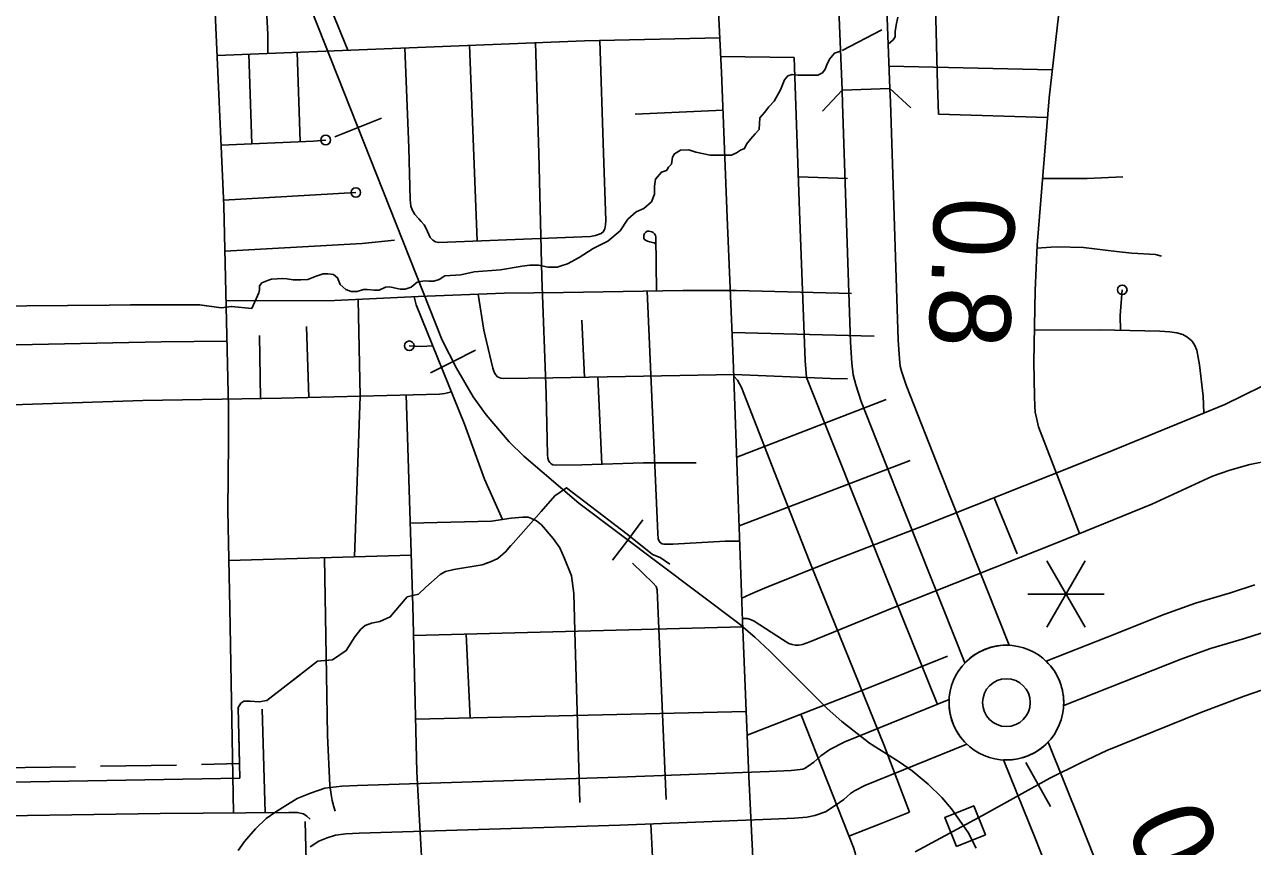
# Model space of a CAD drawing. Extents: x 1084508 to 1142749, y 1057638 to 1093403.
# Drawn here: x 1138567 to 1140583, y 1089744 to 1091093 of the extents above; entities that cross this region are included whole.
import ezdxf

# ---------------------------------------------------------------- set-up
doc = ezdxf.new("R2010")
doc.units = 0
for name, color, linetype in [('Level 10', 7, 'Continuous'), ('Level 15', 7, 'Continuous'), ('Level 24', 7, 'Continuous'), ('Level 33', 7, 'Continuous'), ('Level 34', 7, 'Continuous'), ('Level 35', 7, 'Continuous'), ('Level 37', 7, 'Continuous'), ('Level 40', 7, 'Continuous'), ('Level 43', 7, 'Continuous'), ('Level 48', 7, 'Continuous')]:
    doc.layers.add(name, color=color, linetype=linetype)

msp = doc.modelspace()

# ---------------------------------------------------------------- linework, layer by layer
at = {"layer": 'Level 10'}
msp.add_line((1139909.3, 1090985), (1139987.8, 1090988), dxfattribs=at)
for points in [[(1139903.1, 1091144.8), (1139909.3, 1090985)], [(1139981.5, 1091147.8), (1139987.8, 1090988)], [(1140110.9, 1090045.2), (1139998.1, 1090329), (1139940.8, 1090474.2), (1139931.7, 1090501.4), (1139927.4, 1090518), (1139925.2, 1090536.9), (1139922.9, 1090571.7), (1139910.2, 1090962.6), (1139909.3, 1090985)], [(1139987.8, 1090988), (1139988.6, 1090965.4), (1140001.3, 1090575.5), (1140003.4, 1090544), (1140004.7, 1090532.5), (1140007, 1090523.8), (1140014.6, 1090501.2), (1140071, 1090357.9), (1140183.8, 1090074.3)], [(1140612.9, 1088580.2), (1140598.2, 1088819.3), (1140589.6, 1088952.1), (1140586.5, 1088992.3), (1140583.3, 1089024.7), (1140578.3, 1089057.1), (1140569.7, 1089095.1), (1140560.4, 1089127.9), (1140549.5, 1089157.7), (1140446.4, 1089417.5), (1140420.9, 1089483), (1140413.8, 1089497.3), (1140300.2, 1089784.3), (1140247.5, 1089915.3)], [(1140174.5, 1089886.4), (1140227.3, 1089755.2), (1140342, 1089465.3), (1140349.1, 1089451.2), (1140373.3, 1089388.8), (1140476.2, 1089129.8), (1140485.7, 1089103.7), (1140493.6, 1089075.6), (1140501.2, 1089042.5), (1140505.4, 1089015), (1140508.3, 1088985.5), (1140511.3, 1088946.5), (1140519.9, 1088814.3), (1140534.6, 1088575.3)]]:
    msp.add_lwpolyline(points, dxfattribs=at)
for centre, start, end in [((1140179.1, 1089980.2), 87.1305, 136.3783), ((1140179.5, 1089980.4), 266.9871, 316.2342)]:
    msp.add_arc(centre, 94.2, start, end, dxfattribs=at)
at = {"layer": 'Level 15'}
for points in [[(1140244.2, 1090048.2), (1140344.3, 1090087.7), (1140439.4, 1090125.5), (1140489.7, 1090143.4), (1140546.7, 1090160.3), (1140587, 1090173.4)], [(1140609.2, 1090098.1), (1140570, 1090085.4), (1140514.1, 1090068.8), (1140467, 1090052), (1140373.1, 1090014.8), (1140273.1, 1089975.2)], [(1138917.8, 1089737.6), (1138928.6, 1089752.2), (1138946.4, 1089773.2), (1138964.2, 1089790.3), (1138979.7, 1089800.8), (1138994.5, 1089810.3), (1139014.9, 1089822.8), (1139036.9, 1089831.8), (1139060.3, 1089839.6), (1139088, 1089843), (1139113.9, 1089844.2), (1139541.9, 1089857.7), (1139789.9, 1089867.2), (1139825.7, 1089868.8), (1139840.3, 1089870.2), (1139844.9, 1089871.1), (1139847.7, 1089872), (1139853.9, 1089876.1), (1139863.2, 1089882.7), (1139874.6, 1089893), (1139889.5, 1089903.2), (1139913.9, 1089915.7), (1140085, 1089985.2)], [(1140113.9, 1089912.2), (1139946.7, 1089844.3), (1139929.7, 1089835.6), (1139923.3, 1089831.2), (1139912.4, 1089821.4), (1139898.1, 1089811.2), (1139882, 1089800.7), (1139864.7, 1089794.9), (1139851.4, 1089792.4), (1139831.3, 1089790.5), (1139793.2, 1089788.8), (1139544.6, 1089779.3), (1139116.9, 1089765.8), (1139094.7, 1089764.8), (1139077.7, 1089762.7), (1139064.1, 1089758.1), (1139050.4, 1089752.6), (1139036.1, 1089743.8)]]:
    msp.add_lwpolyline(points, dxfattribs=at)
for centre, radius, start, end in [((1140178.9, 1089980.2), 94.3, 356.9883, 46.1589), ((1140179, 1089980.2), 94.1, 176.9401, 226.2279)]:
    msp.add_arc(centre, radius, start, end, dxfattribs=at)
at = {"layer": 'Level 24'}
for radius, start, end in [(94.2, 90, 270), (94.2, 270, 90), (39.2, 90, 270), (39.2, 270, 90)]:
    msp.add_arc((1140179.1, 1089980.2), radius, start, end, dxfattribs=at)
at = {"layer": 'Level 33'}
for points in [[(1139673.5, 1091914.3), (1139675.5, 1091858), (1139680.5, 1091623.6), (1139681.8, 1091574.6), (1139684.4, 1091528.2), (1139689.7, 1091466), (1139694.7, 1091417.6), (1139695.3, 1091396.4), (1139700.6, 1091237.4), (1139711.6, 1091013.9), (1139720.8, 1090776.1), (1139730.8, 1090544.1), (1139739, 1090313.7), (1139746, 1090114.3), (1139756.2, 1089858.7), (1139766.5, 1089647.2)], [(1138821.6, 1091451.1), (1138867.6, 1091378.1), (1138867.8, 1091372.3), (1138879.8, 1091124.5), (1138894.4, 1090795.5), (1138902, 1090464.6), (1138902, 1090407.7), (1138901.1, 1090295.3), (1138904.4, 1090135.6), (1138910.4, 1089799.1)], [(1139041.5, 1091250.8), (1139042.4, 1091199.2), (1139042.8, 1091191), (1139044.5, 1091182.8), (1139097.9, 1091050.7)], [(1140277.5, 1091221.8), (1140249, 1090972.5), (1140229.4, 1090730.9), (1140226.2, 1090656.2), (1140224.1, 1090538.7), (1140225.1, 1090482.6), (1140225.7, 1090467.2), (1140226.2, 1090456.6), (1140228.3, 1090447.6), (1140232, 1090432.8), (1140268, 1090339.1), (1140299.2, 1090257.7)], [(1140067.4, 1090945.9), (1140066, 1090993.6), (1140061.8, 1091168.1)], [(1138966.7, 1091045.5), (1138966.6, 1091076.4), (1138964.5, 1091117.7), (1138962.3, 1091156.9)], [(1139708.8, 1091070.7), (1139486.8, 1091066.3), (1138883.4, 1091042.2)], [(1139191.7, 1091054.5), (1139198, 1090890.5), (1139200.3, 1090805.8), (1139201.4, 1090794.9), (1139203.4, 1090788.9), (1139208, 1090780.9), (1139214.6, 1090773.8), (1139218.3, 1090769.7), (1139223.1, 1090764), (1139226.9, 1090758), (1139233.4, 1090743.4), (1139237.4, 1090739.1), (1139241.7, 1090736.3), (1139247.2, 1090735.1), (1139317.2, 1090738), (1139496.3, 1090745.1), (1139504.6, 1090746.6), (1139513.7, 1090749.7), (1139517.2, 1090752.6), (1139519.7, 1090757.4), (1139521.2, 1090764.3), (1139521.7, 1090771.2), (1139517.5, 1090881.9), (1139511.8, 1091066.8)], [(1139297.7, 1091058.7), (1139310.3, 1090737.7)], [(1139669.6, 1090373.7), (1139583.5, 1090373.7), (1139482, 1090370.5), (1139438.2, 1090370), (1139434.8, 1090370.5), (1139431.9, 1090372), (1139429.6, 1090374.3), (1139427.6, 1090377.7), (1139426.2, 1090381.1), (1139425.9, 1090386.6), (1139423.6, 1090486.7), (1139416.5, 1090678.5), (1139411.6, 1090881.1), (1139406.1, 1091063)], [(1138935.5, 1091044.2), (1138940.4, 1090897.3)], [(1139014.8, 1091047.4), (1139019.7, 1090900.7)], [(1139710.3, 1091040.3), (1139830.5, 1091038.7)], [(1140065.7, 1089977.3), (1139979.4, 1090191.7), (1139850.7, 1090513.8), (1139848.5, 1090541), (1139839.7, 1090786.3), (1139830.5, 1091038.7)], [(1140254.2, 1091018.3), (1139986.8, 1091024.3)], [(1139714, 1090952.2), (1139569.9, 1090945.9)], [(1140067.4, 1090945.9), (1140246.3, 1090940)], [(1139061.7, 1090903.3), (1139041.5, 1090901.6), (1138890, 1090895.1)], [(1139918.3, 1090840.1), (1139837.6, 1090842.7)], [(1140238.2, 1090839.9), (1140311.6, 1090840), (1140370.1, 1090842.7)], [(1138894, 1090804.8), (1139111.2, 1090817.2)], [(1139174.5, 1090738.8), (1139121.6, 1090733.6), (1138896.2, 1090720.7)], [(1140433.7, 1090712.9), (1140424, 1090715.5), (1140384.9, 1090717.4), (1140359.6, 1090720.6), (1140305.4, 1090726.7), (1140262.5, 1090728), (1140252.5, 1090727.7), (1140229.2, 1090725.8)], [(1139924.7, 1090651.4), (1139736.2, 1090656.4), (1139647.9, 1090656.4), (1139452, 1090652.9), (1139354.7, 1090651.9), (1139214.1, 1090646.3), (1139076.2, 1090640), (1138898, 1090639.3)], [(1139741.4, 1090245), (1139717.7, 1090245), (1139631.3, 1090240.4), (1139617, 1090240.2), (1139614.2, 1090240.7), (1139611.4, 1090242.5), (1139608.9, 1090245.3), (1139607.3, 1090249), (1139607, 1090257.6), (1139589.5, 1090655.4)], [(1140369.2, 1090657.5), (1140366, 1090615.4), (1140366.3, 1090591)], [(1139109.1, 1090219.4), (1139118.5, 1090483), (1139115.2, 1090641.8)], [(1139207.1, 1090646), (1139210, 1090633), (1139289.8, 1090437.3), (1139322.5, 1090346.8), (1139351.9, 1090280.6)], [(1139918.3, 1090511.3), (1139890.2, 1090512.2), (1139732.1, 1090518.7), (1139434.8, 1090513.1), (1139353.7, 1090512.2), (1139349, 1090512.8), (1139343.9, 1090514.8), (1139340.4, 1090518.5), (1139338.3, 1090522.5), (1139336.2, 1090529.2), (1139325.8, 1090572.7), (1139321.2, 1090591.4), (1139312.2, 1090650.2)], [(1139033.9, 1090480.7), (1139030.1, 1090597.4)], [(1139486.4, 1090514.1), (1139482.2, 1090607.5)], [(1138952.8, 1090582.7), (1138954.5, 1090479)], [(1139728.9, 1090587.3), (1139961.9, 1090581.4)], [(1140503.1, 1090455.4), (1140502.3, 1090483.1), (1140496.2, 1090534.5), (1140491.4, 1090558.5), (1140487.8, 1090567.5), (1140483.3, 1090573.9), (1140475.3, 1090580.3), (1140468.6, 1090584.2), (1140458.7, 1090586.7), (1140447.4, 1090588.3), (1140431.1, 1090589.9), (1140332.7, 1090591.6), (1140225, 1090591.2)], [(1138527.4, 1090566.7), (1138791.6, 1090572.4), (1138899.5, 1090573.2)], [(1139237.4, 1090565.8), (1139218.6, 1090564.5), (1139198.9, 1090565.7)], [(1139744.7, 1090151.5), (1139759, 1090157.9), (1139781.9, 1090167.8), (1139888.2, 1090210.6), (1140041.5, 1090269.6), (1140294.8, 1090370.3), (1140356.2, 1090394.7), (1140537.4, 1090469.6), (1140628.9, 1090514.1), (1140703.1, 1090547), (1140711.5, 1090550.2), (1140721.1, 1090552.3), (1140750, 1090557.6), (1140767.7, 1090559), (1140808, 1090561.1), (1140958.1, 1090570.3)], [(1139515.1, 1090371.6), (1139508.6, 1090514.5)], [(1139731.8, 1090515.7), (1139737.5, 1090509.2), (1139744.4, 1090497.3), (1139807.4, 1090336.1), (1139856.5, 1090210.5), (1139978.5, 1089910), (1140020, 1089800.5)], [(1138480.7, 1090466.8), (1138761.7, 1090475.8), (1138989.2, 1090479.5), (1139248.6, 1090486.5), (1139257.5, 1090487.4), (1139268.2, 1090490.2)], [(1139221.7, 1089441.1), (1139221.5, 1089488.2), (1139218.5, 1089609.9), (1139219.3, 1089717.9), (1139211.5, 1089866.5), (1139204.6, 1090139.1), (1139193.9, 1090485)], [(1139736.5, 1090382.7), (1139981.8, 1090477.4)], [(1139740.5, 1090270), (1139756.2, 1090276), (1140021.1, 1090377.5)], [(1139745.8, 1090118.4), (1139753.7, 1090118.4), (1139759, 1090116.7), (1139765, 1090113.6), (1139811.3, 1090083.9), (1139821.8, 1090077.4), (1139827.4, 1090075.7), (1139832.2, 1090074.6), (1139838.2, 1090074.3), (1139844.4, 1090075.4), (1139856.3, 1090080), (1139994.5, 1090136.5), (1140261.8, 1090242.6), (1140417.6, 1090305.6), (1140517.6, 1090352), (1140545.6, 1090361.6), (1140578.4, 1090370.9), (1140612, 1090377.4)], [(1140159, 1090316.3), (1140196.7, 1090224.3)], [(1139200.4, 1090274.6), (1139334, 1090277.9), (1139366.3, 1090282.8), (1139385.1, 1090284.4), (1139394.1, 1090284.4), (1139399.8, 1090282.4), (1139408, 1090278.3), (1139416.2, 1090271.7), (1139435, 1090249.6), (1139446.1, 1090234.1), (1139453.8, 1090216.5), (1139465.3, 1090188), (1139469, 1090159.4), (1139471.4, 1090077.5), (1139478.8, 1089816.4)], [(1139202, 1090222), (1138902.8, 1090213.4)], [(1139077.4, 1089802.2), (1139074.9, 1089809.3), (1139072.4, 1089819.3), (1139070.6, 1089829.6), (1139068.7, 1089844.3), (1139064.6, 1089926.4), (1139063.4, 1089992.9), (1139059.9, 1090218)], [(1139620.4, 1089821.4), (1139606, 1090165.1), (1139604, 1090170.9), (1139599.5, 1090176.2), (1139565.5, 1090208.9)], [(1139746.4, 1090104.3), (1139205.8, 1090090.5)], [(1139292.1, 1090092.7), (1139298.6, 1089955.1)], [(1139753.5, 1089926.6), (1139954.2, 1090005.2), (1140082.4, 1090056.6)], [(1138962.3, 1089799.6), (1138957.6, 1089969.5)], [(1139752, 1089965.5), (1139209.3, 1089953)], [(1139841.7, 1089961.1), (1139928, 1089742.6), (1139931, 1089733.5), (1139931.7, 1089727.6), (1139931.3, 1089723.3), (1139929, 1089719.7), (1139925.4, 1089716.7), (1139918.3, 1089711.8), (1139854, 1089680), (1139849.4, 1089678.6), (1139844, 1089678.2), (1139831.7, 1089677.3), (1139765.2, 1089673.9), (1139696.4, 1089667.3), (1139602.4, 1089659.6)], [(1139036.4, 1089789.2), (1139030.7, 1089794), (1139025.1, 1089797.7), (1139015.1, 1089800), (1139001.1, 1089800), (1138790.2, 1089798), (1138426.5, 1089792.7), (1138080.4, 1089785.3)], [(1140020, 1089800.5), (1139970.6, 1089780.7), (1139920.6, 1089761.3)], [(1139034.5, 1089525.8), (1139028.2, 1089785)], [(1139595.6, 1089781.2), (1139600.2, 1089682.8), (1139607.5, 1089606.5), (1139607.8, 1089599.5), (1139606.6, 1089595), (1139603.4, 1089590.2), (1139599.2, 1089587.3), (1139591.9, 1089584.5), (1139491.5, 1089542.4), (1139247.4, 1089446.7), (1139223, 1089436.8)]]:
    msp.add_lwpolyline(points, dxfattribs=at)
for centre in [(1139061.7, 1090903.3), (1139111.2, 1090817.2), (1140369.2, 1090657.5), (1139198.9, 1090565.7)]:
    msp.add_circle(centre, 7.85, dxfattribs=at)
at = {"layer": 'Level 34'}
msp.add_lwpolyline([(1139604.8, 1090655.7), (1139603.7, 1090744.3), (1139603.2, 1090746.7), (1139601.7, 1090749.1), (1139599.4, 1090751.4), (1139596.8, 1090752.8), (1139592.7, 1090753.6), (1139589.5, 1090753.5), (1139587, 1090752.2), (1139585, 1090749.8), (1139583.9, 1090746.9), (1139583.7, 1090744.7), (1139583.8, 1090742.5), (1139584.7, 1090740.8), (1139586.5, 1090738.9), (1139589.9, 1090737.1), (1139594, 1090736.1), (1139598, 1090735.4), (1139601.1, 1090734.4), (1139603.1, 1090733.2), (1139603.8, 1090732.3)], dxfattribs=at)
at = {"layer": 'Level 35'}
for points in [[(1140001.1, 1091105), (1139998.1, 1091091.6), (1139996.4, 1091081.5), (1139996.4, 1091072.5), (1139993.3, 1091067.5), (1139984.9, 1091060.8)], [(1139906.8, 1091049.3), (1139896.8, 1091045.8), (1139888.8, 1091035.7), (1139884.3, 1091026.6), (1139881.5, 1091019.8), (1139877, 1091013.6), (1139869.6, 1091009.7), (1139862.9, 1091009.7), (1139851, 1091009.7), (1139836.9, 1091009.7), (1139827.3, 1091010.8), (1139820.5, 1091008.5), (1139814.9, 1091001.8), (1139808.1, 1090985.9), (1139797.9, 1090967.3), (1139788.9, 1090957.7), (1139782.1, 1090948.6), (1139774.2, 1090939.6), (1139773.6, 1090930.6), (1139773.1, 1090920.4), (1139766.9, 1090913.6), (1139759, 1090904.6), (1139752.7, 1090896.7), (1139749.4, 1090889.3), (1139742.6, 1090886.5), (1139735.8, 1090882.5), (1139727.9, 1090878.6), (1139720.6, 1090878.6), (1139710.4, 1090878.6), (1139692.9, 1090878.6), (1139669.2, 1090883.1), (1139657.9, 1090887.1), (1139644.3, 1090886.5), (1139634.1, 1090880.8), (1139630.8, 1090875.2), (1139629.6, 1090863.9), (1139624.5, 1090858.8), (1139622.3, 1090854.9), (1139621.2, 1090853.2), (1139612.7, 1090850.3), (1139603.1, 1090839), (1139601.4, 1090827.7), (1139601.4, 1090814.2), (1139596.3, 1090801.7), (1139583.9, 1090791), (1139571.5, 1090785.4), (1139557.9, 1090773.5), (1139544.9, 1090754.3), (1139524.6, 1090737.3)], [(1139524.6, 1090737.3), (1139500.9, 1090725.5), (1139477.7, 1090710.8), (1139458.5, 1090700), (1139448.3, 1090696.6), (1139441.6, 1090694.9), (1139426.9, 1090694.9), (1139411.1, 1090697.8), (1139396.9, 1090697.8), (1139384, 1090696.1), (1139348.9, 1090690.4), (1139305.5, 1090687), (1139283.4, 1090682), (1139257.4, 1090680.3), (1139247.8, 1090674.6), (1139239.4, 1090671.8), (1139230.9, 1090671.8), (1139225.3, 1090672.3), (1139220.7, 1090671.8), (1139211.7, 1090670.1), (1139202.1, 1090661.6), (1139191.9, 1090658.8), (1139184, 1090658.8), (1139173.9, 1090660.5), (1139167.1, 1090662.2), (1139159.7, 1090661.6), (1139149.6, 1090657.1), (1139141.1, 1090657.1), (1139129.8, 1090658.2), (1139123.6, 1090658.2), (1139113.4, 1090654.8), (1139103.3, 1090654.8), (1139094.8, 1090658.2), (1139085.2, 1090666.1), (1139081.2, 1090677.4), (1139074.5, 1090682.5), (1139065.4, 1090683.6), (1139057.5, 1090683.6), (1139046.2, 1090679.7), (1139032.2, 1090674.5), (1139020.9, 1090673.9), (1139008.4, 1090674), (1138997.7, 1090675.7), (1138991.4, 1090676.3), (1138972.8, 1090675.2), (1138967.7, 1090673.5), (1138957.1, 1090669), (1138953, 1090663.9), (1138953, 1090657.7), (1138952.1, 1090652.5)]]:
    msp.add_lwpolyline(points, dxfattribs=at)
at = {"layer": 'Level 37'}
for points in [[(1139877.4, 1090950.4), (1139909.3, 1090985)], [(1139987.8, 1090988), (1140022.3, 1090956)]]:
    msp.add_lwpolyline(points, dxfattribs=at)
at = {"layer": 'Level 40'}
for p, q in [((1139115, 1090923.7), (1139153.5, 1090939)), ((1139115, 1090923.7), (1139076.5, 1090908.5)), ((1139270.8, 1090540), (1139307.7, 1090558.7)), ((1139270.8, 1090540), (1139233.8, 1090521.2)), ((1139557.5, 1090247), (1139582.4, 1090280.1)), ((1139557.5, 1090247), (1139532.6, 1090213.9)), ((1140231.4, 1089845.7), (1140211.2, 1089881.9)), ((1140231.4, 1089845.7), (1140251.6, 1089809.5))]:
    msp.add_line(p, q, dxfattribs=at)
for points in [[(1138545, 1092368.8), (1138769.2, 1091795.4), (1139016.7, 1091172.3), (1139253.1, 1090574.9), (1139276.5, 1090528.7), (1139304, 1090481.8), (1139325, 1090452.2), (1139362.9, 1090407.9), (1139386.9, 1090384.7), (1139477.1, 1090307.3), (1139740, 1090110), (1139766.2, 1090087.3), (1139790.7, 1090064.5), (1139816.5, 1090038.7), (1139884.7, 1089970.5), (1139909.2, 1089949.4), (1139954.3, 1089913.7), (1140003.3, 1089882.8), (1140024.3, 1089868.2), (1140050.5, 1089846.2), (1140073.3, 1089824.3), (1140088.9, 1089806.1), (1140116.4, 1089767), (1140129.2, 1089741.2)], [(1138545, 1092368.8), (1138769.2, 1091795.4), (1139016.7, 1091172.3), (1139253.1, 1090574.9), (1139276.5, 1090528.7), (1139304, 1090481.8), (1139325, 1090452.2), (1139362.9, 1090407.9), (1139386.9, 1090384.7), (1139477.1, 1090307.3), (1139740, 1090110), (1139766.2, 1090087.3), (1139790.7, 1090064.5), (1139816.5, 1090038.7), (1139884.7, 1089970.5), (1139909.2, 1089949.4), (1139954.3, 1089913.7), (1140003.3, 1089882.8), (1140024.3, 1089868.2), (1140050.5, 1089846.2), (1140073.3, 1089824.3), (1140088.9, 1089806.1), (1140116.4, 1089767), (1140129.2, 1089741.2)], [(1141453, 1089740.1), (1141438.1, 1089757.2), (1141417.2, 1089779.2), (1141392.9, 1089800.7), (1141364.8, 1089823.3), (1141327.6, 1089848.1), (1141286.3, 1089868), (1141229, 1089890), (1141124.3, 1089928.1), (1140879.2, 1090016.3), (1140844.5, 1090025.6), (1140812, 1090029.5), (1140774.5, 1090031.1), (1140734.3, 1090030.6), (1140688.5, 1090026.2), (1140626.3, 1090010.7), (1140569.5, 1089990.9), (1140498.5, 1089963.9), (1140343.7, 1089901.6), (1140301.2, 1089881.2), (1140250.6, 1089856.4), (1140139.8, 1089794.7), (1140029.1, 1089735.1)], [(1141453, 1089740.1), (1141438.1, 1089757.2), (1141417.2, 1089779.2), (1141392.9, 1089800.7), (1141364.8, 1089823.3), (1141327.6, 1089848.1), (1141286.3, 1089868), (1141229, 1089890), (1141124.3, 1089928.1), (1140879.2, 1090016.3), (1140844.5, 1090025.6), (1140812, 1090029.5), (1140774.5, 1090031.1), (1140734.3, 1090030.6), (1140688.5, 1090026.2), (1140626.3, 1090010.7), (1140569.5, 1089990.9), (1140498.5, 1089963.9), (1140343.7, 1089901.6), (1140301.2, 1089881.2), (1140250.6, 1089856.4), (1140139.8, 1089794.7), (1140029.1, 1089735.1)]]:
    msp.add_lwpolyline(points, dxfattribs=at)
msp.add_lwpolyline([(1140097, 1089744.3), (1140077.9, 1089791.8), (1140125.4, 1089810.9), (1140144.5, 1089763.4)], close=True, dxfattribs=at)
at = {"layer": 'Level 43'}
for points in [[(1139974.7, 1091084.3), (1139909.7, 1091050.4)], [(1138952.1, 1090652.5), (1138940.2, 1090627), (1138907, 1090630.3), (1138890.1, 1090627.8), (1138855.3, 1090632.6), (1138773.7, 1090633), (1138368, 1090629.6)], [(1138952.1, 1090652.5), (1138940.2, 1090627), (1138907, 1090630.3), (1138906.4, 1090630.2)], [(1138699.7, 1090632.4), (1138575.4, 1090631.3)], [(1138865.4, 1090631.2), (1138855.3, 1090632.6), (1138773.7, 1090633), (1138741.2, 1090632.7)], [(1139626.4, 1090207.3), (1139610.8, 1090218.2), (1139598.3, 1090223.3), (1139556.4, 1090256.4), (1139457.2, 1090332.6), (1139437.6, 1090319.6), (1139415.3, 1090293.6), (1139356.8, 1090227.7), (1139344.4, 1090216.7), (1139332.1, 1090211.1), (1139318.5, 1090206.4), (1139272.2, 1090198.8), (1139258.3, 1090195.4), (1139249.6, 1090190.4), (1139226.3, 1090169.5), (1139214.3, 1090158.2), (1139195.7, 1090153.8), (1139167.8, 1090121.2), (1139150.8, 1090113.5), (1139136.8, 1090110.5), (1139126.5, 1090106.9), (1139119.5, 1090100.9), (1139109.5, 1090087.9), (1139095.5, 1090065.6), (1139072.9, 1090050.3), (1139048.3, 1090048.3), (1138997, 1090008), (1138964.9, 1089983.5), (1138952.6, 1089981.5), (1138937.6, 1089982.8), (1138927.6, 1089982.5), (1138922.6, 1089979.1), (1138918.3, 1089972.3), (1138920.5, 1089856)], [(1139365.8, 1090237.9), (1139356.8, 1090227.7), (1139344.4, 1090216.7), (1139332.1, 1090211.1), (1139325.8, 1090208.9)], [(1139285.3, 1090200.9), (1139272.2, 1090198.8), (1139258.3, 1090195.4), (1139249.6, 1090190.4), (1139226.3, 1090169.5), (1139214.3, 1090158.2), (1139195.7, 1090153.8), (1139182.8, 1090138.8)], [(1139151.1, 1090113.7), (1139150.8, 1090113.5), (1139136.8, 1090110.5), (1139126.5, 1090106.9), (1139119.5, 1090100.9), (1139109.5, 1090087.9), (1139095.5, 1090065.6), (1139072.9, 1090050.3), (1139053.5, 1090048.7)], [(1139019.9, 1090025.9), (1138997, 1090008), (1138964.9, 1089983.5), (1138952.6, 1089981.5), (1138937.6, 1089982.8), (1138927.6, 1089982.5), (1138922.6, 1089979.1), (1138918.3, 1089972.3), (1138918.4, 1089969)], [(1138919.2, 1089927.6), (1138920.1, 1089880.2)], [(1138650.9, 1089875), (1138526.6, 1089872.9)], [(1138816.6, 1089877.8), (1138692.3, 1089875.7)], [(1138920.1, 1089880.2), (1138857.8, 1089878.8)], [(1138920.5, 1089856), (1138514.8, 1089849.2)]]:
    msp.add_lwpolyline(points, dxfattribs=at)
at = {"layer": 'Level 48'}
for p, q in [((1140308.2, 1090212.6), (1140245.4, 1090103.9)), ((1140245.4, 1090212.6), (1140308.2, 1090103.9)), ((1140214, 1090158.2), (1140339.5, 1090158.2))]:
    msp.add_line(p, q, dxfattribs=at)

# ---------------------------------------------------------------- texts
for s, rotation, p in [('0.8', 267.6272, (1140061.7, 1090811.7)), ('0.9', 291.6562, (1140373.5, 1089781.5))]:
    msp.add_text(s, height=132.58, rotation=rotation, dxfattribs=at).set_placement(p)

doc.saveas('drawing.dxf')
